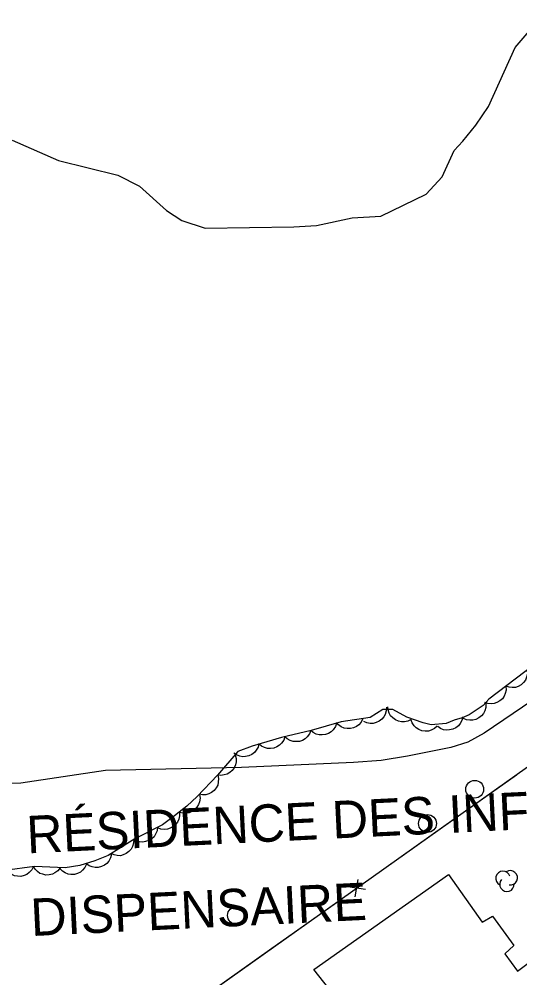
# Model space of a CAD drawing. Extents: x 336540 to 340074, y 5572036 to 5573747.
# Drawn here: x 338333 to 338389.2, y 5573031.2 to 5573138.9 of the extents above; entities that cross this region are included whole.
import ezdxf

# ---------------------------------------------------------------- set-up
doc = ezdxf.new("R2010")
doc.units = 0
for name, color, linetype in [('Niveau 2', 7, 'Continuous'), ('Niveau 22', 7, 'Continuous'), ('Niveau 31', 7, 'Continuous'), ('Niveau 36', 7, 'Continuous'), ('Niveau 37', 7, 'Continuous'), ('Niveau 44', 7, 'Continuous')]:
    doc.layers.add(name, color=color, linetype=linetype)

msp = doc.modelspace()

# ---------------------------------------------------------------- linework, layer by layer
at = {"layer": 'Niveau 2'}
msp.add_lwpolyline([(338332.21, 5573125.28), (338337.39, 5573123.02), (338344.07, 5573121.35), (338346.5, 5573120.12), (338349.53, 5573117.39), (338351.27, 5573116.29), (338353.86, 5573115.41), (338363.82, 5573115.57), (338366.36, 5573115.7), (338370.39, 5573116.59), (338373.59, 5573116.75), (338378.7, 5573119.23), (338380.47, 5573121.17), (338381.84, 5573124.14), (338382.81, 5573125.19), (338384.25, 5573126.97), (338385.67, 5573129.08), (338388.69, 5573135.69), (338391.43, 5573138.88)], dxfattribs=at)
at = {"layer": 'Niveau 22'}
msp.add_lwpolyline([(338403.35, 5573072.85), (338400.26, 5573070.06), (338395.72, 5573066.58), (338391.73, 5573063.13), (338385.2, 5573058.69), (338383.37, 5573057.68), (338381.45, 5573057.09), (338376.58, 5573056.11), (338373.64, 5573055.65), (338370.54, 5573055.4), (338357.94, 5573054.87), (338342.68, 5573054.5), (338333.18, 5573053.11), (338330.97, 5573053.03)], dxfattribs=at)
at = {"layer": 'Niveau 31'}
msp.add_lwpolyline([(338369.85, 5573027.39), (338366.09, 5573032.16), (338381.2, 5573042.84), (338384.97, 5573037.49), (338386.15, 5573038.16), (338388.52, 5573034.85), (338387.52, 5573033.94), (338388.96, 5573031.97), (338396.67, 5573037.76)], dxfattribs=at)
at = {"layer": 'Niveau 36'}
for centre in [(338384.14, 5573052.41), (338378.84, 5573048.56), (338357.39, 5573038.24)]:
    msp.add_circle(centre, 1, dxfattribs=at)
at = {"layer": 'Niveau 37'}
for p, q in [((338370.72, 5573040.32), (338371.05, 5573042.29)), ((338371.87, 5573041.14), (338369.9, 5573041.47))]:
    msp.add_line(p, q, dxfattribs=at)
for points in [[(338372.74, 5572997.85), (338351.73, 5573027.71), (338394.96, 5573058.39), (338399.48, 5573061.57), (338462.37, 5573020.32), (338442.92, 5572996.56)], [(338380.67, 5573048.25), (338388.83, 5573054.04)], [(338372.52, 5573042.46), (338380.67, 5573048.25)], [(338361.1, 5573034.36), (338369.25, 5573040.15)], [(338352.94, 5573028.57), (338361.1, 5573034.36)]]:
    msp.add_lwpolyline(points, dxfattribs=at)
at = {"layer": 'Niveau 44'}
for points in [[(338394.75, 5573069.38), (338385.74, 5573062.52), (338385.08, 5573061.82), (338383.52, 5573060.77), (338382.74, 5573060.42), (338381.84, 5573060.17), (338380.94, 5573059.81), (338379.25, 5573059.66), (338378.35, 5573059.87), (338376.53, 5573060.51), (338374.93, 5573061.38), (338373.82, 5573061.37), (338372.41, 5573060.46), (338369.14, 5573059.98), (338365.76, 5573059.02), (338362.44, 5573058.22), (338359.15, 5573057.26), (338357.56, 5573056.65), (338355.27, 5573053.98), (338352.98, 5573051.59), (338351.81, 5573050.52), (338350.43, 5573049.44), (338349.07, 5573048.43), (338345.98, 5573046.85), (338343, 5573044.98), (338341.47, 5573044.38), (338339.79, 5573043.86), (338338.15, 5573043.57), (338334.7, 5573043.74), (338331.38, 5573043.29)], [(338390.03, 5573065.79), (338390.06, 5573065.37), (338389.96, 5573064.98), (338389.84, 5573064.67), (338389.62, 5573064.39), (338389.35, 5573064.14), (338389.01, 5573063.96), (338388.71, 5573063.84), (338388.36, 5573063.82), (338387.99, 5573063.86), (338387.65, 5573063.97)], [(338387.65, 5573063.97), (338387.67, 5573063.55), (338387.57, 5573063.16), (338387.45, 5573062.85), (338387.24, 5573062.57), (338386.96, 5573062.32), (338386.62, 5573062.15), (338386.32, 5573062.03), (338385.97, 5573062), (338385.6, 5573062.04), (338385.26, 5573062.15)], [(338374.22, 5573061.63), (338374.21, 5573061.21), (338374.09, 5573060.82), (338373.94, 5573060.53), (338373.7, 5573060.27), (338373.41, 5573060.04), (338373.06, 5573059.89), (338372.75, 5573059.79), (338372.4, 5573059.8), (338372.03, 5573059.86), (338371.7, 5573060)], [(338377.01, 5573060.25), (338376.64, 5573060.06), (338376.24, 5573059.98), (338375.91, 5573059.97), (338375.57, 5573060.05), (338375.23, 5573060.2), (338374.93, 5573060.43), (338374.69, 5573060.66), (338374.53, 5573060.97), (338374.41, 5573061.32), (338374.37, 5573061.68)], [(338385.38, 5573062.02), (338385.38, 5573061.6), (338385.26, 5573061.21), (338385.12, 5573060.91), (338384.89, 5573060.65), (338384.6, 5573060.42), (338384.25, 5573060.26), (338383.94, 5573060.16), (338383.59, 5573060.15), (338383.22, 5573060.21), (338382.89, 5573060.34)], [(338382.79, 5573060.55), (338382.7, 5573060.14), (338382.51, 5573059.79), (338382.31, 5573059.52), (338382.03, 5573059.31), (338381.7, 5573059.15), (338381.32, 5573059.07), (338381, 5573059.03), (338380.65, 5573059.1), (338380.31, 5573059.24), (338380.01, 5573059.44)], [(338368.62, 5573059.83), (338368.49, 5573059.44), (338368.26, 5573059.1), (338368.03, 5573058.86), (338367.73, 5573058.68), (338367.38, 5573058.55), (338367, 5573058.51), (338366.68, 5573058.51), (338366.34, 5573058.61), (338366.01, 5573058.78), (338365.73, 5573059.01)], [(338371.57, 5573060.34), (338371.39, 5573059.96), (338371.12, 5573059.66), (338370.86, 5573059.45), (338370.54, 5573059.31), (338370.18, 5573059.23), (338369.8, 5573059.24), (338369.47, 5573059.28), (338369.15, 5573059.43), (338368.85, 5573059.64), (338368.61, 5573059.9)], [(338379.92, 5573059.5), (338379.62, 5573059.22), (338379.25, 5573059.04), (338378.94, 5573058.94), (338378.59, 5573058.93), (338378.22, 5573058.98), (338377.87, 5573059.13), (338377.58, 5573059.29), (338377.34, 5573059.54), (338377.13, 5573059.85), (338377, 5573060.18)], [(338362.81, 5573058.33), (338362.69, 5573057.93), (338362.45, 5573057.6), (338362.23, 5573057.35), (338361.93, 5573057.17), (338361.59, 5573057.04), (338361.21, 5573056.99), (338360.88, 5573056.99), (338360.54, 5573057.09), (338360.21, 5573057.26), (338359.93, 5573057.49)], [(338365.73, 5573059.01), (338365.59, 5573058.62), (338365.34, 5573058.3), (338365.11, 5573058.07), (338364.8, 5573057.9), (338364.45, 5573057.78), (338364.06, 5573057.76), (338363.74, 5573057.77), (338363.41, 5573057.89), (338363.08, 5573058.07), (338362.82, 5573058.31)], [(338359.91, 5573057.55), (338359.82, 5573057.15), (338359.61, 5573056.79), (338359.41, 5573056.53), (338359.13, 5573056.33), (338358.79, 5573056.16), (338358.42, 5573056.09), (338358.09, 5573056.06), (338357.75, 5573056.13), (338357.41, 5573056.27), (338357.11, 5573056.48)], [(338357.25, 5573056.28), (338357.36, 5573055.88), (338357.35, 5573055.48), (338357.29, 5573055.15), (338357.14, 5573054.83), (338356.92, 5573054.53), (338356.63, 5573054.29), (338356.36, 5573054.11), (338356.02, 5573054.01), (338355.65, 5573053.97), (338355.29, 5573054.01)], [(338355.3, 5573054.01), (338355.38, 5573053.6), (338355.35, 5573053.19), (338355.28, 5573052.87), (338355.11, 5573052.56), (338354.88, 5573052.27), (338354.57, 5573052.05), (338354.29, 5573051.88), (338353.94, 5573051.8), (338353.57, 5573051.78), (338353.22, 5573051.84)], [(338353.24, 5573051.82), (338353.3, 5573051.41), (338353.24, 5573051.01), (338353.14, 5573050.69), (338352.95, 5573050.4), (338352.7, 5573050.12), (338352.38, 5573049.92), (338352.09, 5573049.77), (338351.74, 5573049.71), (338351.37, 5573049.72), (338351.02, 5573049.8)], [(338350.98, 5573049.85), (338351, 5573049.43), (338350.9, 5573049.04), (338350.77, 5573048.73), (338350.55, 5573048.46), (338350.28, 5573048.21), (338349.94, 5573048.04), (338349.63, 5573047.92), (338349.28, 5573047.9), (338348.91, 5573047.94), (338348.57, 5573048.06)], [(338348.52, 5573048.15), (338348.47, 5573047.73), (338348.3, 5573047.36), (338348.13, 5573047.08), (338347.87, 5573046.84), (338347.55, 5573046.65), (338347.19, 5573046.53), (338346.87, 5573046.47), (338346.52, 5573046.51), (338346.16, 5573046.61), (338345.85, 5573046.78)], [(338345.85, 5573046.77), (338345.84, 5573046.35), (338345.71, 5573045.97), (338345.56, 5573045.67), (338345.32, 5573045.41), (338345.02, 5573045.19), (338344.67, 5573045.05), (338344.36, 5573044.95), (338344, 5573044.96), (338343.64, 5573045.03), (338343.31, 5573045.18)], [(338343.34, 5573045.11), (338343.25, 5573044.71), (338343.05, 5573044.35), (338342.85, 5573044.09), (338342.57, 5573043.88), (338342.24, 5573043.72), (338341.86, 5573043.64), (338341.54, 5573043.61), (338341.19, 5573043.68), (338340.85, 5573043.82), (338340.55, 5573044.02)], [(338334.59, 5573043.73), (338334.4, 5573043.35), (338334.13, 5573043.05), (338333.87, 5573042.85), (338333.54, 5573042.71), (338333.18, 5573042.63), (338332.8, 5573042.64), (338332.48, 5573042.69), (338332.16, 5573042.84), (338331.86, 5573043.05), (338331.62, 5573043.32)], [(338337.59, 5573043.6), (338337.33, 5573043.26), (338337.01, 5573043.02), (338336.72, 5573042.87), (338336.37, 5573042.79), (338336, 5573042.78), (338335.63, 5573042.86), (338335.32, 5573042.96), (338335.04, 5573043.17), (338334.78, 5573043.44), (338334.59, 5573043.75)], [(338340.55, 5573043.99), (338340.38, 5573043.61), (338340.11, 5573043.31), (338339.86, 5573043.09), (338339.54, 5573042.94), (338339.19, 5573042.84), (338338.8, 5573042.84), (338338.48, 5573042.87), (338338.16, 5573043.01), (338337.84, 5573043.21), (338337.59, 5573043.47)]]:
    msp.add_lwpolyline(points, dxfattribs=at)
for centre, start, end in [((338388.13, 5573042.46), 260.6281, 123.3125), ((338387.31, 5573042.41), 15.9604, 243.4175), ((338387.76, 5573041.74), 137.8066, 3.4952)]:
    msp.add_arc(centre, 0.812, start, end, dxfattribs=at)

# ---------------------------------------------------------------- texts
at = {"layer": 'Niveau 31'}
for s, p in [('RÉSIDENCE DES INFIRMIERES', (338333.92, 5573045.2)), ('DISPENSAIRE', (338334.37, 5573035.92))]:
    msp.add_text(s, height=4.2, rotation=2.7837, dxfattribs=at).set_placement(p)

doc.saveas('drawing.dxf')
